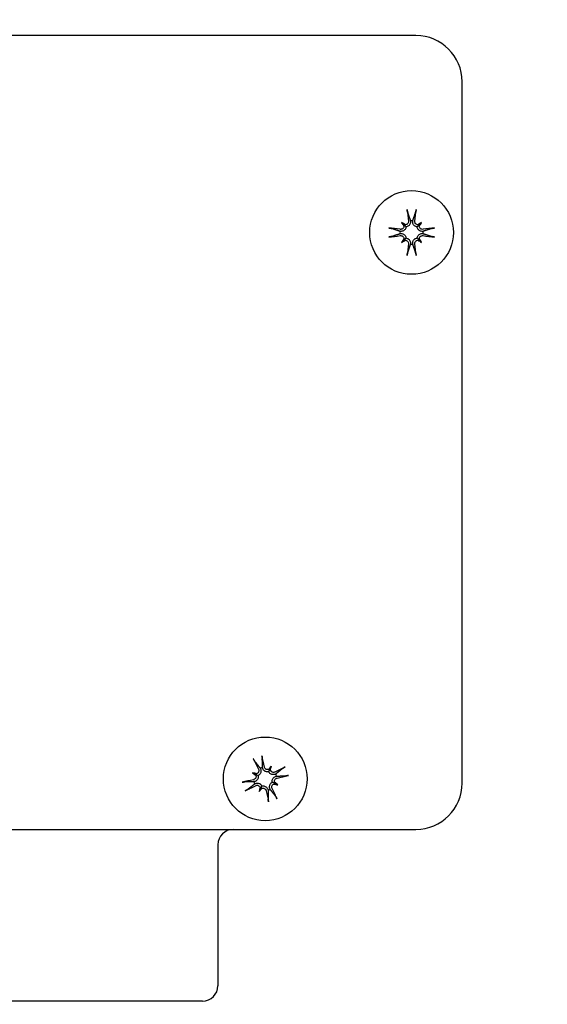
# Model space of a CAD drawing. Header units: inches. Extents: x 18 to 846, y -44 to 561.
# Tile 330 of 642: x 331.3 to 333.45, y 518.41 to 522.41. Entities that reach past the tile are written whole.
import ezdxf

# ---------------------------------------------------------------- set-up
doc = ezdxf.new("R2010")
doc.units = ezdxf.units.IN
doc.header["$LTSCALE"] = 24
doc.header["$MEASUREMENT"] = 0
doc.layers.add('Dimension (ANSI)', color=7, linetype='Continuous', lineweight=25)
doc.layers.add('Visible (ANSI)', color=7, linetype='Continuous', lineweight=30)
doc.styles.add('Note Text (ANSI)', font='tahoma.ttf')
doc.dimstyles.new('SB Fraction-16 (ANSI)', dxfattribs={"dimscale": 24, "dimtxt": 0.125, "dimasz": 0.098425, "dimexe": 0.125, "dimexo": 0.0625, "dimgap": 0.031496, "dimtad": 0, "dimtih": 1, "dimtoh": 1, "dimdec": 4, "dimrnd": 1e-08, "dimzin": 0, "dimdsep": 46, "dimlunit": 5, "dimtxsty": 'Note Text (ANSI)', "dimcen": 0.09, "dimdle": 0.393701, "dimclrd": 256, "dimclre": 256, "dimclrt": 256, "dimadec": 0, "dimazin": 3, "dimtfac": 0.96, "dimtofl": 0, "dimtmove": 0, "dimatfit": 3, "dimfxl": 1, "dimfrac": 2, "dimtolj": 1, "dimtzin": 12, "dimlwd": -1, "dimlwe": -1, "dimarcsym": 0})

# ---------------------------------------------------------------- blocks, each defined once
blk = doc.blocks.new('*D18')
at = {"layer": 'Defpoints', "color": 0, "transparency": 16777216}
for p in [(336.1784, 524.0563), (247.3595, 404.0563), (336.1784, 404.0563)]:
    blk.add_point(p, dxfattribs=at)
at = {"layer": 'Dimension (ANSI)', "transparency": 16777216}
for p, q in [((334.6784, 524.0563), (244.3595, 524.0563)), ((247.3595, 521.6941), (247.3595, 466.3747)), ((247.3595, 406.4185), (247.3595, 461.7379)), ((334.6784, 404.0563), (244.3595, 404.0563))]:
    blk.add_line(p, q, dxfattribs=at)
for points in [[(246.9658, 521.6941), (247.7532, 521.6941), (247.3595, 524.0563)], [(246.9658, 406.4185), (247.7532, 406.4185), (247.3595, 404.0563)]]:
    blk.add_solid(points, dxfattribs=at)
at = {"layer": 'Dimension (ANSI)', "transparency": 16777216, "insert": (244.292, 465.6188), "char_height": 3, "attachment_point": 1, "style": 'Note Text (ANSI)'}
blk.add_mtext('\\A1;120', dxfattribs=at)

msp = doc.modelspace()

# ---------------------------------------------------------------- linework, layer by layer
at = {"layer": 'Visible (ANSI)'}
for p, q in [((332.91189, 522.34806), (330.06189, 522.34806)), ((333.09939, 519.31056), (333.09939, 522.16056)), ((332.85374, 521.58851), (332.86229, 521.57996)), ((332.93462, 521.58851), (332.92607, 521.57996)), ((332.86229, 521.57996), (332.87175, 521.57049)), ((332.92607, 521.57996), (332.91661, 521.57049)), ((332.85374, 521.50762), (332.86229, 521.51617)), ((332.86229, 521.51617), (332.87175, 521.52564)), ((332.92607, 521.51617), (332.91661, 521.52564)), ((332.93462, 521.50762), (332.92607, 521.51617)), ((332.24774, 519.35285), (332.25866, 519.34765)), ((332.25866, 519.34765), (332.27075, 519.3419)), ((332.31877, 519.369), (332.31301, 519.35691)), ((332.32396, 519.37992), (332.31877, 519.369)), ((332.34012, 519.30889), (332.32803, 519.31464)), ((332.35104, 519.3037), (332.34012, 519.30889)), ((332.27481, 519.27662), (332.28001, 519.28754)), ((332.28001, 519.28754), (332.28576, 519.29963)), ((330.06189, 519.12306), (332.91189, 519.12306)), ((332.10689, 519.06056), (332.10689, 518.48806)), ((332.04439, 518.42556), (330.92939, 518.42556))]:
    msp.add_line(p, q, dxfattribs=at)
for centre, radius in [((331.48689, 520.73556), 4.125), ((331.48689, 520.73556), 4.09375), ((332.89418, 521.54806), 0.17), ((332.29939, 519.32827), 0.17)]:
    msp.add_circle(centre, radius, dxfattribs=at)
for centre, radius, start, end in [((332.91189, 522.16056), 0.1875, 0, 90), ((332.89418, 521.54806), 0.04718, 84.34093, 95.65907), ((332.89418, 521.54806), 0.04718, 174.34093, 185.65907), ((332.89418, 521.54806), 0.04718, 354.34093, 5.65907), ((332.89418, 521.54806), 0.04718, 264.34093, 275.65907), ((332.29939, 519.32827), 0.04718, 103.89552, 115.21367), ((332.29939, 519.32827), 0.04718, 13.89552, 25.21367), ((332.29939, 519.32827), 0.04718, 193.89552, 205.21367), ((332.91189, 519.31056), 0.1875, 270, 0), ((332.29939, 519.32827), 0.04718, 283.89552, 295.21367), ((332.16939, 519.06056), 0.0625, 90, 180), ((332.04439, 518.48806), 0.0625, 270, 0)]:
    msp.add_arc(centre, radius, start, end, dxfattribs=at)
for centre, major_axis, ratio, start_param, end_param in [((332.907, 521.54999), (0.03276, -0.21817), 0.0871557, 4.2685898, 4.4938021), ((332.88136, 521.54999), (0.03276, 0.21817), 0.0871557, 4.9309758, 5.1561882), ((332.83941, 521.47958), (0.15341, -0.12269), 0.5, 1.7720045, 1.8643738), ((332.96266, 521.60283), (-0.12269, 0.15341), 0.5, 1.2772189, 1.3695882), ((332.94895, 521.47958), (0.15341, 0.12269), 0.5, 1.2772189, 1.3695882), ((332.82569, 521.60283), (-0.12269, -0.15341), 0.5, 1.7720045, 1.8643738), ((332.89225, 521.53524), (-0.21817, 0.03276), 0.0871557, 4.9309758, 5.1561882), ((332.86691, 521.59109), (-0.00754, -0.00942), 0.9884519, 0.283831, 0.8431362), ((332.85115, 521.57533), (-0.00942, -0.00754), 0.9884519, 2.2984564, 2.8577617), ((332.92144, 521.59109), (-0.00754, 0.00942), 0.9884519, 2.2984564, 2.8577617), ((332.93721, 521.57533), (-0.00942, 0.00754), 0.9884519, 0.283831, 0.8431362), ((332.8961, 521.53524), (-0.21817, -0.03276), 0.0871557, 4.2685898, 4.4938021), ((332.89225, 521.56088), (0.21817, 0.03276), 0.0871557, 4.2685898, 4.4938021), ((332.96266, 521.49329), (0.12269, 0.15341), 0.5, 1.7720045, 1.8643738), ((332.83941, 521.61655), (-0.15341, -0.12269), 0.5, 1.2772189, 1.3695882), ((332.85115, 521.5208), (0.00942, -0.00754), 0.9884519, 0.283831, 0.8431362), ((332.86691, 521.50504), (0.00754, -0.00942), 0.9884519, 2.2984564, 2.8577617), ((332.907, 521.54614), (-0.03276, -0.21817), 0.0871557, 4.9309758, 5.1561882), ((332.88136, 521.54614), (-0.03276, 0.21817), 0.0871557, 4.2685898, 4.4938021), ((332.92144, 521.50504), (0.00754, 0.00942), 0.9884519, 0.283831, 0.8431362), ((332.94895, 521.61655), (-0.15341, 0.12269), 0.5, 1.7720045, 1.8643738), ((332.93721, 521.5208), (0.00942, 0.00754), 0.9884519, 2.2984564, 2.8577617), ((332.82569, 521.49329), (0.12269, -0.15341), 0.5, 1.2772189, 1.3695882), ((332.8961, 521.56088), (0.21817, -0.03276), 0.0871557, 4.9309758, 5.1561882), ((332.28666, 519.32579), (-0.04215, 0.21655), 0.0871557, 4.9309758, 5.1561882), ((332.31082, 519.33438), (0.10389, -0.19462), 0.0871557, 4.2685898, 4.4938021), ((332.2707, 519.24541), (0.18563, -0.06426), 0.5, 1.7720045, 1.8643738), ((332.34559, 519.4028), (-0.16696, 0.1035), 0.5, 1.2772189, 1.3695882), ((332.25929, 519.35969), (-0.00395, -0.0114), 0.9884519, 0.283831, 0.8431362), ((332.24972, 519.33956), (-0.00636, -0.01026), 0.9884519, 2.2984564, 2.8577617), ((332.37392, 519.28207), (0.1035, 0.16696), 0.5, 1.2772189, 1.3695882), ((332.31068, 519.37794), (-0.01026, 0.00636), 0.9884519, 2.2984564, 2.8577617), ((332.33081, 519.36837), (-0.0114, 0.00395), 0.9884519, 0.283831, 0.8431362), ((332.21652, 519.35696), (-0.06426, -0.18563), 0.5, 1.7720045, 1.8643738), ((332.30549, 519.31683), (-0.19462, -0.10389), 0.0871557, 4.2685898, 4.4938021), ((332.29691, 519.341), (0.21655, 0.04215), 0.0871557, 4.9309758, 5.1561882), ((332.30186, 519.31555), (-0.21655, -0.04215), 0.0871557, 4.9309758, 5.1561882), ((332.33948, 519.29685), (0.00395, 0.0114), 0.9884519, 0.283831, 0.8431362), ((332.32807, 519.41114), (-0.18563, 0.06426), 0.5, 1.7720045, 1.8643738), ((332.34906, 519.31698), (0.00636, 0.01026), 0.9884519, 2.2984564, 2.8577617), ((332.25318, 519.25374), (0.16696, -0.1035), 0.5, 1.2772189, 1.3695882), ((332.29328, 519.33971), (0.19462, 0.10389), 0.0871557, 4.2685898, 4.4938021), ((332.38225, 519.29958), (0.06426, 0.18563), 0.5, 1.7720045, 1.8643738), ((332.22486, 519.37448), (-0.1035, -0.16696), 0.5, 1.2772189, 1.3695882), ((332.26797, 519.28818), (0.0114, -0.00395), 0.9884519, 0.283831, 0.8431362), ((332.2881, 519.2786), (0.01026, -0.00636), 0.9884519, 2.2984564, 2.8577617), ((332.31211, 519.33075), (0.04215, -0.21655), 0.0871557, 4.9309758, 5.1561882), ((332.28795, 519.32217), (-0.10389, 0.19462), 0.0871557, 4.2685898, 4.4938021)]:
    msp.add_ellipse(centre, major_axis=major_axis, ratio=ratio, start_param=start_param, end_param=end_param, dxfattribs=at)
for points, knots in [([(332.8777, 521.6304), (332.87757, 521.63078), (332.87742, 521.63132), (332.87712, 521.63259), (332.87691, 521.63358), (332.87656, 521.63541), (332.87637, 521.63659), (332.87607, 521.63859), (332.87591, 521.63977), (332.87579, 521.64083), (332.87578, 521.64096), (332.87576, 521.64109)], [0.070980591, 0.070980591, 0.070980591, 0.070980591, 0.077295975, 0.077295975, 0.085001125, 0.085001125, 0.092713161, 0.092713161, 0.100429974, 0.100429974, 0.101478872, 0.101478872, 0.101478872, 0.101478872]), ([(332.9126, 521.64109), (332.91258, 521.64096), (332.91257, 521.64083), (332.91245, 521.63977), (332.91229, 521.63859), (332.91199, 521.63659), (332.91179, 521.63541), (332.91145, 521.63358), (332.91124, 521.63259), (332.91094, 521.63132), (332.91079, 521.63078), (332.91066, 521.6304)], [0.022192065, 0.022192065, 0.022192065, 0.022192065, 0.023240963, 0.023240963, 0.030957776, 0.030957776, 0.038669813, 0.038669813, 0.046374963, 0.046374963, 0.052690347, 0.052690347, 0.052690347, 0.052690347]), ([(332.88133, 521.59451), (332.88155, 521.59286), (332.88146, 521.59104), (332.88055, 521.58758), (332.87973, 521.58594), (332.8777, 521.58327), (332.87638, 521.58205), (332.87336, 521.58024), (332.87166, 521.57965), (332.86964, 521.57933), (332.86925, 521.57929), (332.86886, 521.57926)], [0, 0, 0, 0, 0.013005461, 0.013005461, 0.026010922, 0.026010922, 0.038651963, 0.038651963, 0.051293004, 0.051293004, 0.054256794, 0.054256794, 0.054256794, 0.054256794]), ([(332.88953, 521.59502), (332.8896, 521.59455), (332.88966, 521.59409), (332.8899, 521.59167), (332.88983, 521.58951), (332.88901, 521.58529), (332.88827, 521.58322), (332.88648, 521.57985), (332.88537, 521.57824), (332.88266, 521.57538), (332.88106, 521.57412), (332.8778, 521.5722), (332.87592, 521.57142), (332.87326, 521.57074), (332.8725, 521.57059), (332.87175, 521.57049)], [0.221046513, 0.221046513, 0.221046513, 0.221046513, 0.225045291, 0.225045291, 0.24203012, 0.24203012, 0.259014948, 0.259014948, 0.273434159, 0.273434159, 0.28785337, 0.28785337, 0.302272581, 0.302272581, 0.307951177, 0.307951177, 0.307951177, 0.307951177]), ([(332.91661, 521.57049), (332.91586, 521.57059), (332.9151, 521.57074), (332.91244, 521.57142), (332.91056, 521.5722), (332.90729, 521.57412), (332.9057, 521.57538), (332.90299, 521.57824), (332.90188, 521.57985), (332.90009, 521.58322), (332.89935, 521.58529), (332.89853, 521.58951), (332.89846, 521.59167), (332.89865, 521.59363), (332.8987, 521.59409), (332.89876, 521.59455), (332.89883, 521.59502)], [-0.082905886, -0.082905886, -0.082905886, -0.082905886, -0.07722729, -0.07722729, -0.062808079, -0.062808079, -0.048388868, -0.048388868, -0.033969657, -0.033969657, -0.016984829, -0.016984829, 0, 0, 0, 0.003998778, 0.003998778, 0.003998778, 0.003998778]), ([(332.9195, 521.57926), (332.91807, 521.57936), (332.91659, 521.5797), (332.91359, 521.58096), (332.9121, 521.58197), (332.90973, 521.58432), (332.9087, 521.5858), (332.90731, 521.58905), (332.90695, 521.59081), (332.9069, 521.59312), (332.90693, 521.59382), (332.90702, 521.59451)], [0.028039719, 0.028039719, 0.028039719, 0.028039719, 0.038804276, 0.038804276, 0.051438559, 0.051438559, 0.064219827, 0.064219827, 0.077001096, 0.077001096, 0.082246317, 0.082246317, 0.082246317, 0.082246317]), ([(332.80116, 521.56648), (332.80128, 521.56647), (332.80141, 521.56645), (332.80247, 521.56633), (332.80365, 521.56618), (332.80565, 521.56588), (332.80683, 521.56568), (332.80867, 521.56533), (332.80965, 521.56513), (332.81092, 521.56482), (332.81146, 521.56467), (332.81184, 521.56454)], [0.022192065, 0.022192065, 0.022192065, 0.022192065, 0.023240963, 0.023240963, 0.030957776, 0.030957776, 0.038669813, 0.038669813, 0.046374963, 0.046374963, 0.052690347, 0.052690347, 0.052690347, 0.052690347]), ([(332.87175, 521.57049), (332.87165, 521.56974), (332.8715, 521.56898), (332.87083, 521.56632), (332.87004, 521.56444), (332.86813, 521.56118), (332.86687, 521.55958), (332.864, 521.55687), (332.86239, 521.55576), (332.85902, 521.55397), (332.85695, 521.55323), (332.85273, 521.55242), (332.85057, 521.55234), (332.84861, 521.55253), (332.84815, 521.55258), (332.84769, 521.55264), (332.84722, 521.55272)], [-0.082905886, -0.082905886, -0.082905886, -0.082905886, -0.07722729, -0.07722729, -0.062808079, -0.062808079, -0.048388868, -0.048388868, -0.033969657, -0.033969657, -0.016984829, -0.016984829, 0, 0, 0, 0.003998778, 0.003998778, 0.003998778, 0.003998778]), ([(332.84722, 521.54341), (332.84769, 521.54349), (332.84815, 521.54355), (332.85057, 521.54378), (332.85273, 521.54371), (332.85695, 521.5429), (332.85902, 521.54215), (332.86239, 521.54036), (332.864, 521.53925), (332.86687, 521.53655), (332.86813, 521.53495), (332.87004, 521.53169), (332.87083, 521.52981), (332.8715, 521.52714), (332.87165, 521.52638), (332.87175, 521.52564)], [0.221046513, 0.221046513, 0.221046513, 0.221046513, 0.225045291, 0.225045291, 0.24203012, 0.24203012, 0.259014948, 0.259014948, 0.273434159, 0.273434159, 0.28785337, 0.28785337, 0.302272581, 0.302272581, 0.307951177, 0.307951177, 0.307951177, 0.307951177]), ([(332.86298, 521.57339), (332.86288, 521.57196), (332.86254, 521.57048), (332.86128, 521.56747), (332.86027, 521.56598), (332.85792, 521.56362), (332.85644, 521.56258), (332.85319, 521.56119), (332.85143, 521.56084), (332.84912, 521.56078), (332.84842, 521.56082), (332.84773, 521.56091)], [0.028039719, 0.028039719, 0.028039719, 0.028039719, 0.038804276, 0.038804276, 0.051438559, 0.051438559, 0.064219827, 0.064219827, 0.077001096, 0.077001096, 0.082246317, 0.082246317, 0.082246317, 0.082246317]), ([(332.94113, 521.55272), (332.94067, 521.55264), (332.94021, 521.55258), (332.93779, 521.55234), (332.93563, 521.55242), (332.93141, 521.55323), (332.92934, 521.55397), (332.92597, 521.55576), (332.92436, 521.55687), (332.92149, 521.55958), (332.92023, 521.56118), (332.91831, 521.56444), (332.91753, 521.56632), (332.91686, 521.56898), (332.91671, 521.56974), (332.91661, 521.57049)], [0.221046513, 0.221046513, 0.221046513, 0.221046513, 0.225045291, 0.225045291, 0.24203012, 0.24203012, 0.259014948, 0.259014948, 0.273434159, 0.273434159, 0.28785337, 0.28785337, 0.302272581, 0.302272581, 0.307951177, 0.307951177, 0.307951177, 0.307951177]), ([(332.91661, 521.52564), (332.91671, 521.52638), (332.91686, 521.52714), (332.91753, 521.52981), (332.91831, 521.53169), (332.92023, 521.53495), (332.92149, 521.53655), (332.92436, 521.53925), (332.92597, 521.54036), (332.92934, 521.54215), (332.93141, 521.5429), (332.93563, 521.54371), (332.93779, 521.54378), (332.93974, 521.54359), (332.94021, 521.54355), (332.94067, 521.54349), (332.94113, 521.54341)], [-0.082905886, -0.082905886, -0.082905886, -0.082905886, -0.07722729, -0.07722729, -0.062808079, -0.062808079, -0.048388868, -0.048388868, -0.033969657, -0.033969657, -0.016984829, -0.016984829, 0, 0, 0, 0.003998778, 0.003998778, 0.003998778, 0.003998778]), ([(332.94063, 521.56091), (332.93897, 521.56069), (332.93716, 521.56079), (332.9337, 521.5617), (332.93206, 521.56251), (332.92938, 521.56454), (332.92817, 521.56586), (332.92636, 521.56889), (332.92576, 521.57058), (332.92545, 521.5726), (332.9254, 521.57299), (332.92537, 521.57339)], [0, 0, 0, 0, 0.013005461, 0.013005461, 0.026010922, 0.026010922, 0.038651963, 0.038651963, 0.051293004, 0.051293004, 0.054256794, 0.054256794, 0.054256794, 0.054256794]), ([(332.97652, 521.56454), (332.9769, 521.56467), (332.97744, 521.56482), (332.9787, 521.56513), (332.97969, 521.56533), (332.98153, 521.56568), (332.9827, 521.56588), (332.98471, 521.56618), (332.98589, 521.56633), (332.98695, 521.56645), (332.98707, 521.56647), (332.9872, 521.56648)], [0.070980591, 0.070980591, 0.070980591, 0.070980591, 0.077295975, 0.077295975, 0.085001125, 0.085001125, 0.092713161, 0.092713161, 0.100429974, 0.100429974, 0.101478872, 0.101478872, 0.101478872, 0.101478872]), ([(332.81184, 521.53158), (332.81146, 521.53146), (332.81092, 521.53131), (332.80965, 521.531), (332.80867, 521.53079), (332.80683, 521.53045), (332.80565, 521.53025), (332.80365, 521.52995), (332.80247, 521.52979), (332.80141, 521.52967), (332.80128, 521.52966), (332.80116, 521.52965)], [0.070980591, 0.070980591, 0.070980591, 0.070980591, 0.077295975, 0.077295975, 0.085001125, 0.085001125, 0.092713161, 0.092713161, 0.100429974, 0.100429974, 0.101478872, 0.101478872, 0.101478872, 0.101478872]), ([(332.84773, 521.53522), (332.84938, 521.53543), (332.8512, 521.53534), (332.85466, 521.53443), (332.8563, 521.53361), (332.85897, 521.53159), (332.86019, 521.53026), (332.862, 521.52724), (332.86259, 521.52554), (332.86291, 521.52353), (332.86296, 521.52314), (332.86298, 521.52274)], [0, 0, 0, 0, 0.013005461, 0.013005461, 0.026010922, 0.026010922, 0.038651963, 0.038651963, 0.051293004, 0.051293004, 0.054256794, 0.054256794, 0.054256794, 0.054256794]), ([(332.86886, 521.51687), (332.87028, 521.51677), (332.87177, 521.51643), (332.87477, 521.51517), (332.87626, 521.51415), (332.87862, 521.51181), (332.87966, 521.51032), (332.88105, 521.50708), (332.88141, 521.50532), (332.88146, 521.503), (332.88142, 521.50231), (332.88133, 521.50161)], [0.028039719, 0.028039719, 0.028039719, 0.028039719, 0.038804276, 0.038804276, 0.051438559, 0.051438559, 0.064219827, 0.064219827, 0.077001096, 0.077001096, 0.082246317, 0.082246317, 0.082246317, 0.082246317]), ([(332.87175, 521.52564), (332.8725, 521.52553), (332.87326, 521.52538), (332.87592, 521.52471), (332.8778, 521.52393), (332.88106, 521.52201), (332.88266, 521.52075), (332.88537, 521.51788), (332.88648, 521.51628), (332.88827, 521.51291), (332.88901, 521.51084), (332.88983, 521.50661), (332.8899, 521.50446), (332.88971, 521.5025), (332.88966, 521.50204), (332.8896, 521.50157), (332.88953, 521.50111)], [-0.082905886, -0.082905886, -0.082905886, -0.082905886, -0.07722729, -0.07722729, -0.062808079, -0.062808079, -0.048388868, -0.048388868, -0.033969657, -0.033969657, -0.016984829, -0.016984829, 0, 0, 0, 0.003998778, 0.003998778, 0.003998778, 0.003998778]), ([(332.89883, 521.50111), (332.89876, 521.50157), (332.8987, 521.50204), (332.89846, 521.50446), (332.89853, 521.50661), (332.89935, 521.51084), (332.90009, 521.51291), (332.90188, 521.51628), (332.90299, 521.51788), (332.9057, 521.52075), (332.90729, 521.52201), (332.91056, 521.52393), (332.91244, 521.52471), (332.9151, 521.52538), (332.91586, 521.52553), (332.91661, 521.52564)], [0.221046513, 0.221046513, 0.221046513, 0.221046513, 0.225045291, 0.225045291, 0.24203012, 0.24203012, 0.259014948, 0.259014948, 0.273434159, 0.273434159, 0.28785337, 0.28785337, 0.302272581, 0.302272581, 0.307951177, 0.307951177, 0.307951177, 0.307951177]), ([(332.90702, 521.50161), (332.90681, 521.50327), (332.9069, 521.50508), (332.90781, 521.50854), (332.90863, 521.51018), (332.91065, 521.51286), (332.91198, 521.51407), (332.915, 521.51588), (332.9167, 521.51648), (332.91871, 521.5168), (332.9191, 521.51684), (332.9195, 521.51687)], [0, 0, 0, 0, 0.013005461, 0.013005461, 0.026010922, 0.026010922, 0.038651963, 0.038651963, 0.051293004, 0.051293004, 0.054256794, 0.054256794, 0.054256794, 0.054256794]), ([(332.92537, 521.52274), (332.92547, 521.52417), (332.92581, 521.52565), (332.92707, 521.52866), (332.92809, 521.53014), (332.93043, 521.53251), (332.93192, 521.53354), (332.93516, 521.53493), (332.93692, 521.53529), (332.93924, 521.53534), (332.93993, 521.53531), (332.94063, 521.53522)], [0.028039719, 0.028039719, 0.028039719, 0.028039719, 0.038804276, 0.038804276, 0.051438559, 0.051438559, 0.064219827, 0.064219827, 0.077001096, 0.077001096, 0.082246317, 0.082246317, 0.082246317, 0.082246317]), ([(332.9872, 521.52965), (332.98707, 521.52966), (332.98695, 521.52967), (332.98589, 521.52979), (332.98471, 521.52995), (332.9827, 521.53025), (332.98153, 521.53045), (332.97969, 521.53079), (332.9787, 521.531), (332.97744, 521.53131), (332.9769, 521.53146), (332.97652, 521.53158)], [0.022192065, 0.022192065, 0.022192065, 0.022192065, 0.023240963, 0.023240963, 0.030957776, 0.030957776, 0.038669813, 0.038669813, 0.046374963, 0.046374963, 0.052690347, 0.052690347, 0.052690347, 0.052690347]), ([(332.87576, 521.45504), (332.87578, 521.45517), (332.87579, 521.4553), (332.87591, 521.45635), (332.87607, 521.45754), (332.87637, 521.45954), (332.87656, 521.46071), (332.87691, 521.46255), (332.87712, 521.46354), (332.87742, 521.4648), (332.87757, 521.46534), (332.8777, 521.46572)], [0.022192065, 0.022192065, 0.022192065, 0.022192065, 0.023240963, 0.023240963, 0.030957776, 0.030957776, 0.038669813, 0.038669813, 0.046374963, 0.046374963, 0.052690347, 0.052690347, 0.052690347, 0.052690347]), ([(332.91066, 521.46572), (332.91079, 521.46534), (332.91094, 521.4648), (332.91124, 521.46354), (332.91145, 521.46255), (332.91179, 521.46071), (332.91199, 521.45954), (332.91229, 521.45754), (332.91245, 521.45635), (332.91257, 521.4553), (332.91258, 521.45517), (332.9126, 521.45504)], [0.070980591, 0.070980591, 0.070980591, 0.070980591, 0.077295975, 0.077295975, 0.085001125, 0.085001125, 0.092713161, 0.092713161, 0.100429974, 0.100429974, 0.101478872, 0.101478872, 0.101478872, 0.101478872]), ([(332.28561, 519.42209), (332.28564, 519.42197), (332.28567, 519.42184), (332.28591, 519.42081), (332.28616, 519.41964), (332.28654, 519.41765), (332.28675, 519.41648), (332.28704, 519.41463), (332.28717, 519.41363), (332.28731, 519.41234), (332.28735, 519.41178), (332.28736, 519.41138)], [0.022192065, 0.022192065, 0.022192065, 0.022192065, 0.023240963, 0.023240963, 0.030957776, 0.030957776, 0.038669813, 0.038669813, 0.046374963, 0.046374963, 0.052690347, 0.052690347, 0.052690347, 0.052690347]), ([(332.2563, 519.40035), (332.25605, 519.40066), (332.25573, 519.40112), (332.25502, 519.40221), (332.25449, 519.40307), (332.25355, 519.40469), (332.25297, 519.40573), (332.25202, 519.40752), (332.25148, 519.40858), (332.25101, 519.40953), (332.25095, 519.40965), (332.2509, 519.40977)], [0.070980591, 0.070980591, 0.070980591, 0.070980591, 0.077295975, 0.077295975, 0.085001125, 0.085001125, 0.092713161, 0.092713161, 0.100429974, 0.100429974, 0.101478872, 0.101478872, 0.101478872, 0.101478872]), ([(332.26152, 519.34169), (332.2619, 519.34031), (332.26208, 519.3388), (332.26189, 519.33555), (332.26143, 519.33381), (332.26002, 519.33079), (332.25896, 519.32932), (332.25637, 519.32693), (332.25483, 519.326), (332.25267, 519.32518), (332.252, 519.32498), (332.25132, 519.32483)], [0.028039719, 0.028039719, 0.028039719, 0.028039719, 0.038804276, 0.038804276, 0.051438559, 0.051438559, 0.064219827, 0.064219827, 0.077001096, 0.077001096, 0.082246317, 0.082246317, 0.082246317, 0.082246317]), ([(332.27075, 519.3419), (332.2709, 519.34116), (332.27102, 519.34039), (332.27127, 519.33766), (332.27116, 519.33563), (332.27045, 519.33191), (332.26979, 519.32998), (332.268, 519.32647), (332.26686, 519.32489), (332.26428, 519.32207), (332.26258, 519.32068), (332.25887, 519.3185), (332.25686, 519.31771), (332.25495, 519.31723), (332.2545, 519.31712), (332.25405, 519.31702), (332.25358, 519.31694)], [-0.082905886, -0.082905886, -0.082905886, -0.082905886, -0.07722729, -0.07722729, -0.062808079, -0.062808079, -0.048388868, -0.048388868, -0.033969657, -0.033969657, -0.016984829, -0.016984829, 0, 0, 0, 0.003998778, 0.003998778, 0.003998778, 0.003998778]), ([(332.27174, 519.36774), (332.27249, 519.36626), (332.27301, 519.36451), (332.27331, 519.36095), (332.27309, 519.35913), (332.27208, 519.35593), (332.27124, 519.35434), (332.269, 519.35163), (332.26759, 519.3505), (332.2658, 519.34952), (332.26545, 519.34935), (332.26508, 519.34919)], [0, 0, 0, 0, 0.013005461, 0.013005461, 0.026010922, 0.026010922, 0.038651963, 0.038651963, 0.051293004, 0.051293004, 0.054256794, 0.054256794, 0.054256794, 0.054256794]), ([(332.27929, 519.37096), (332.27951, 519.37055), (332.27973, 519.37013), (332.28076, 519.36793), (332.28141, 519.36588), (332.28206, 519.36162), (332.28205, 519.35942), (332.28149, 519.35565), (332.28098, 519.35376), (332.27939, 519.35015), (332.27831, 519.34843), (332.27588, 519.34553), (332.27437, 519.34417), (332.27208, 519.34264), (332.27142, 519.34225), (332.27075, 519.3419)], [0.221046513, 0.221046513, 0.221046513, 0.221046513, 0.225045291, 0.225045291, 0.24203012, 0.24203012, 0.259014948, 0.259014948, 0.273434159, 0.273434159, 0.28785337, 0.28785337, 0.302272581, 0.302272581, 0.307951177, 0.307951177, 0.307951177, 0.307951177]), ([(332.31301, 519.35691), (332.31227, 519.35676), (332.31151, 519.35664), (332.30877, 519.35639), (332.30674, 519.3565), (332.30303, 519.35721), (332.3011, 519.35786), (332.29759, 519.35966), (332.296, 519.3608), (332.29319, 519.36338), (332.2918, 519.36508), (332.28961, 519.36879), (332.28882, 519.3708), (332.28835, 519.37271), (332.28824, 519.37316), (332.28814, 519.37361), (332.28806, 519.37408)], [-0.082905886, -0.082905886, -0.082905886, -0.082905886, -0.07722729, -0.07722729, -0.062808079, -0.062808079, -0.048388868, -0.048388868, -0.033969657, -0.033969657, -0.016984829, -0.016984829, 0, 0, 0, 0.003998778, 0.003998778, 0.003998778, 0.003998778]), ([(332.31281, 519.36614), (332.31143, 519.36576), (332.30992, 519.36558), (332.30666, 519.36577), (332.30492, 519.36623), (332.30191, 519.36764), (332.30044, 519.3687), (332.29804, 519.37129), (332.29712, 519.37283), (332.29629, 519.37499), (332.29609, 519.37566), (332.29595, 519.37634)], [0.028039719, 0.028039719, 0.028039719, 0.028039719, 0.038804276, 0.038804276, 0.051438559, 0.051438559, 0.064219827, 0.064219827, 0.077001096, 0.077001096, 0.082246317, 0.082246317, 0.082246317, 0.082246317]), ([(332.34208, 519.34837), (332.34166, 519.34815), (332.34125, 519.34793), (332.33905, 519.3469), (332.33699, 519.34625), (332.33274, 519.3456), (332.33054, 519.34561), (332.32677, 519.34617), (332.32488, 519.34668), (332.32127, 519.34827), (332.31955, 519.34935), (332.31665, 519.35178), (332.31528, 519.35329), (332.31376, 519.35558), (332.31336, 519.35624), (332.31301, 519.35691)], [0.221046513, 0.221046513, 0.221046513, 0.221046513, 0.225045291, 0.225045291, 0.24203012, 0.24203012, 0.259014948, 0.259014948, 0.273434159, 0.273434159, 0.28785337, 0.28785337, 0.302272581, 0.302272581, 0.307951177, 0.307951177, 0.307951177, 0.307951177]), ([(332.33886, 519.35592), (332.33737, 519.35517), (332.33563, 519.35465), (332.33207, 519.35435), (332.33024, 519.35457), (332.32705, 519.35558), (332.32546, 519.35642), (332.32274, 519.35866), (332.32161, 519.36006), (332.32064, 519.36186), (332.32047, 519.36221), (332.32031, 519.36257)], [0, 0, 0, 0, 0.013005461, 0.013005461, 0.026010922, 0.026010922, 0.038651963, 0.038651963, 0.051293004, 0.051293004, 0.054256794, 0.054256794, 0.054256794, 0.054256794]), ([(332.37146, 519.37136), (332.37178, 519.37161), (332.37224, 519.37193), (332.37333, 519.37264), (332.37419, 519.37317), (332.3758, 519.37411), (332.37685, 519.37469), (332.37863, 519.37564), (332.37969, 519.37618), (332.38065, 519.37665), (332.38076, 519.37671), (332.38088, 519.37676)], [0.070980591, 0.070980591, 0.070980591, 0.070980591, 0.077295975, 0.077295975, 0.085001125, 0.085001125, 0.092713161, 0.092713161, 0.100429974, 0.100429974, 0.101478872, 0.101478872, 0.101478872, 0.101478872]), ([(332.39321, 519.34205), (332.39308, 519.34202), (332.39296, 519.34199), (332.39192, 519.34175), (332.39076, 519.3415), (332.38877, 519.34112), (332.3876, 519.34091), (332.38575, 519.34062), (332.38475, 519.34048), (332.38345, 519.34035), (332.3829, 519.34031), (332.38249, 519.3403)], [0.022192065, 0.022192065, 0.022192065, 0.022192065, 0.023240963, 0.023240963, 0.030957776, 0.030957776, 0.038669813, 0.038669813, 0.046374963, 0.046374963, 0.052690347, 0.052690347, 0.052690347, 0.052690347]), ([(332.20557, 519.31449), (332.20569, 519.31452), (332.20582, 519.31455), (332.20685, 519.31479), (332.20802, 519.31504), (332.21001, 519.31543), (332.21118, 519.31563), (332.21303, 519.31592), (332.21403, 519.31606), (332.21532, 519.3162), (332.21588, 519.31623), (332.21628, 519.31624)], [0.022192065, 0.022192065, 0.022192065, 0.022192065, 0.023240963, 0.023240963, 0.030957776, 0.030957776, 0.038669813, 0.038669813, 0.046374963, 0.046374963, 0.052690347, 0.052690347, 0.052690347, 0.052690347]), ([(332.2567, 519.30817), (332.25711, 519.3084), (332.25753, 519.30861), (332.25973, 519.30964), (332.26178, 519.3103), (332.26604, 519.31094), (332.26824, 519.31094), (332.27201, 519.31038), (332.2739, 519.30987), (332.2775, 519.30828), (332.27923, 519.30719), (332.28213, 519.30476), (332.28349, 519.30325), (332.28502, 519.30097), (332.28541, 519.3003), (332.28576, 519.29963)], [0.221046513, 0.221046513, 0.221046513, 0.221046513, 0.225045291, 0.225045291, 0.24203012, 0.24203012, 0.259014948, 0.259014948, 0.273434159, 0.273434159, 0.28785337, 0.28785337, 0.302272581, 0.302272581, 0.307951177, 0.307951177, 0.307951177, 0.307951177]), ([(332.25992, 519.30062), (332.2614, 519.30138), (332.26314, 519.3019), (332.26671, 519.3022), (332.26853, 519.30198), (332.27173, 519.30096), (332.27332, 519.30012), (332.27603, 519.29788), (332.27716, 519.29648), (332.27814, 519.29469), (332.27831, 519.29433), (332.27847, 519.29397)], [0, 0, 0, 0, 0.013005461, 0.013005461, 0.026010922, 0.026010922, 0.038651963, 0.038651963, 0.051293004, 0.051293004, 0.054256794, 0.054256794, 0.054256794, 0.054256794]), ([(332.31949, 519.28558), (332.31926, 519.28599), (332.31905, 519.28641), (332.31802, 519.28861), (332.31736, 519.29067), (332.31672, 519.29492), (332.31672, 519.29712), (332.31728, 519.30089), (332.31779, 519.30278), (332.31938, 519.30639), (332.32047, 519.30811), (332.3229, 519.31101), (332.32441, 519.31238), (332.32669, 519.3139), (332.32736, 519.3143), (332.32803, 519.31464)], [0.221046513, 0.221046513, 0.221046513, 0.221046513, 0.225045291, 0.225045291, 0.24203012, 0.24203012, 0.259014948, 0.259014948, 0.273434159, 0.273434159, 0.28785337, 0.28785337, 0.302272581, 0.302272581, 0.307951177, 0.307951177, 0.307951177, 0.307951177]), ([(332.32704, 519.2888), (332.32628, 519.29029), (332.32576, 519.29203), (332.32546, 519.29559), (332.32568, 519.29742), (332.3267, 519.30061), (332.32754, 519.3022), (332.32978, 519.30492), (332.33118, 519.30605), (332.33297, 519.30702), (332.33333, 519.30719), (332.33369, 519.30735)], [0, 0, 0, 0, 0.013005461, 0.013005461, 0.026010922, 0.026010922, 0.038651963, 0.038651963, 0.051293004, 0.051293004, 0.054256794, 0.054256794, 0.054256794, 0.054256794]), ([(332.32803, 519.31464), (332.32788, 519.31539), (332.32776, 519.31615), (332.3275, 519.31888), (332.32761, 519.32092), (332.32833, 519.32463), (332.32898, 519.32656), (332.33078, 519.33007), (332.33192, 519.33166), (332.33449, 519.33447), (332.3362, 519.33586), (332.3399, 519.33804), (332.34191, 519.33884), (332.34382, 519.33931), (332.34427, 519.33942), (332.34473, 519.33952), (332.34519, 519.3396)], [-0.082905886, -0.082905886, -0.082905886, -0.082905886, -0.07722729, -0.07722729, -0.062808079, -0.062808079, -0.048388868, -0.048388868, -0.033969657, -0.033969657, -0.016984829, -0.016984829, 0, 0, 0, 0.003998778, 0.003998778, 0.003998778, 0.003998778]), ([(332.33726, 519.31485), (332.33687, 519.31623), (332.3367, 519.31774), (332.33688, 519.321), (332.33734, 519.32273), (332.33876, 519.32575), (332.33981, 519.32722), (332.3424, 519.32962), (332.34394, 519.33054), (332.34611, 519.33137), (332.34677, 519.33157), (332.34746, 519.33171)], [0.028039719, 0.028039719, 0.028039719, 0.028039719, 0.038804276, 0.038804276, 0.051438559, 0.051438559, 0.064219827, 0.064219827, 0.077001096, 0.077001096, 0.082246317, 0.082246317, 0.082246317, 0.082246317]), ([(332.22731, 519.28518), (332.227, 519.28494), (332.22654, 519.28461), (332.22545, 519.2839), (332.22459, 519.28338), (332.22297, 519.28244), (332.22193, 519.28186), (332.22014, 519.2809), (332.21908, 519.28036), (332.21813, 519.27989), (332.21801, 519.27984), (332.21789, 519.27978)], [0.070980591, 0.070980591, 0.070980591, 0.070980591, 0.077295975, 0.077295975, 0.085001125, 0.085001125, 0.092713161, 0.092713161, 0.100429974, 0.100429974, 0.101478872, 0.101478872, 0.101478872, 0.101478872]), ([(332.28576, 519.29963), (332.2865, 519.29978), (332.28726, 519.2999), (332.29, 519.30016), (332.29203, 519.30005), (332.29575, 519.29933), (332.29768, 519.29868), (332.30119, 519.29688), (332.30277, 519.29574), (332.30558, 519.29316), (332.30698, 519.29146), (332.30916, 519.28775), (332.30995, 519.28575), (332.31043, 519.28384), (332.31054, 519.28339), (332.31064, 519.28293), (332.31072, 519.28247)], [-0.082905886, -0.082905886, -0.082905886, -0.082905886, -0.07722729, -0.07722729, -0.062808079, -0.062808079, -0.048388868, -0.048388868, -0.033969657, -0.033969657, -0.016984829, -0.016984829, 0, 0, 0, 0.003998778, 0.003998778, 0.003998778, 0.003998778]), ([(332.28597, 519.2904), (332.28734, 519.29078), (332.28886, 519.29096), (332.29211, 519.29078), (332.29385, 519.29032), (332.29686, 519.2889), (332.29834, 519.28785), (332.30073, 519.28525), (332.30166, 519.28372), (332.30248, 519.28155), (332.30268, 519.28089), (332.30283, 519.2802)], [0.028039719, 0.028039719, 0.028039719, 0.028039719, 0.038804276, 0.038804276, 0.051438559, 0.051438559, 0.064219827, 0.064219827, 0.077001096, 0.077001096, 0.082246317, 0.082246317, 0.082246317, 0.082246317]), ([(332.31317, 519.23445), (332.31314, 519.23458), (332.31311, 519.2347), (332.31287, 519.23574), (332.31262, 519.2369), (332.31223, 519.23889), (332.31203, 519.24006), (332.31173, 519.24191), (332.3116, 519.24291), (332.31146, 519.24421), (332.31143, 519.24476), (332.31142, 519.24517)], [0.022192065, 0.022192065, 0.022192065, 0.022192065, 0.023240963, 0.023240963, 0.030957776, 0.030957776, 0.038669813, 0.038669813, 0.046374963, 0.046374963, 0.052690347, 0.052690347, 0.052690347, 0.052690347]), ([(332.34248, 519.2562), (332.34272, 519.25588), (332.34305, 519.25542), (332.34376, 519.25433), (332.34428, 519.25347), (332.34522, 519.25185), (332.3458, 519.25081), (332.34676, 519.24903), (332.3473, 519.24797), (332.34777, 519.24701), (332.34782, 519.2469), (332.34788, 519.24678)], [0.070980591, 0.070980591, 0.070980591, 0.070980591, 0.077295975, 0.077295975, 0.085001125, 0.085001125, 0.092713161, 0.092713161, 0.100429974, 0.100429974, 0.101478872, 0.101478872, 0.101478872, 0.101478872])]:
    msp.add_open_spline(points, degree=3, knots=knots, dxfattribs=at)
for points, weights in [([(332.8777, 521.6304), (332.88507, 521.60845), (332.88931, 521.59571)], [1.00573011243, 1.04257005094, 1.00216925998]), ([(332.89905, 521.59571), (332.90329, 521.60845), (332.91066, 521.6304)], [1.00216925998, 1.04257005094, 1.00573011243]), ([(332.84653, 521.55293), (332.83379, 521.55717), (332.81184, 521.56454)], [1.00216925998, 1.04257005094, 1.00573011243]), ([(332.81184, 521.53158), (332.83379, 521.53895), (332.84653, 521.54319)], [1.00573011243, 1.04257005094, 1.00216925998]), ([(332.97652, 521.56454), (332.95456, 521.55717), (332.94182, 521.55293)], [1.00573011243, 1.04257005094, 1.00216925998]), ([(332.94182, 521.54319), (332.95456, 521.53895), (332.97652, 521.53158)], [1.00216925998, 1.04257005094, 1.00573011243]), ([(332.88931, 521.50042), (332.88507, 521.48768), (332.8777, 521.46572)], [1.00216925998, 1.04257005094, 1.00573011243]), ([(332.91066, 521.46572), (332.90329, 521.48768), (332.89905, 521.50042)], [1.00573011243, 1.04257005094, 1.00216925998]), ([(332.2563, 519.40035), (332.27059, 519.38213), (332.27885, 519.37154)], [1.00573011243, 1.04257005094, 1.00216925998]), ([(332.28803, 519.3748), (332.28776, 519.38822), (332.28736, 519.41138)], [1.00216925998, 1.04257005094, 1.00573011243]), ([(332.37146, 519.37136), (332.35324, 519.35707), (332.34266, 519.34881)], [1.00573011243, 1.04257005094, 1.00216925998]), ([(332.25286, 519.31691), (332.23944, 519.31664), (332.21628, 519.31624)], [1.00216925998, 1.04257005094, 1.00573011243]), ([(332.22731, 519.28518), (332.24553, 519.29948), (332.25612, 519.30773)], [1.00573011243, 1.04257005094, 1.00216925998]), ([(332.34592, 519.33963), (332.35934, 519.3399), (332.38249, 519.3403)], [1.00216925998, 1.04257005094, 1.00573011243]), ([(332.31075, 519.28174), (332.31102, 519.26832), (332.31142, 519.24517)], [1.00216925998, 1.04257005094, 1.00573011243]), ([(332.34248, 519.2562), (332.32818, 519.27442), (332.31992, 519.285)], [1.00573011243, 1.04257005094, 1.00216925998])]:
    msp.add_rational_spline(points, weights, degree=2, dxfattribs=at)
for points in [[(332.88931, 521.59571), (332.88938, 521.59548), (332.88946, 521.59525), (332.88953, 521.59502)], [(332.89883, 521.59502), (332.8989, 521.59525), (332.89897, 521.59548), (332.89905, 521.59571)], [(332.84722, 521.55272), (332.84699, 521.55278), (332.84676, 521.55286), (332.84653, 521.55293)], [(332.84653, 521.54319), (332.84676, 521.54327), (332.84699, 521.54334), (332.84722, 521.54341)], [(332.94182, 521.55293), (332.94159, 521.55286), (332.94136, 521.55278), (332.94113, 521.55272)], [(332.94113, 521.54341), (332.94136, 521.54334), (332.94159, 521.54327), (332.94182, 521.54319)], [(332.88953, 521.50111), (332.88946, 521.50088), (332.88938, 521.50065), (332.88931, 521.50042)], [(332.89905, 521.50042), (332.89897, 521.50065), (332.8989, 521.50088), (332.89883, 521.50111)], [(332.27885, 519.37154), (332.279, 519.37135), (332.27915, 519.37115), (332.27929, 519.37096)], [(332.28806, 519.37408), (332.28804, 519.37432), (332.28803, 519.37456), (332.28803, 519.3748)], [(332.34266, 519.34881), (332.34246, 519.34866), (332.34227, 519.34851), (332.34208, 519.34837)], [(332.25358, 519.31694), (332.25334, 519.31693), (332.2531, 519.31692), (332.25286, 519.31691)], [(332.25612, 519.30773), (332.25631, 519.30788), (332.2565, 519.30803), (332.2567, 519.30817)], [(332.34519, 519.3396), (332.34543, 519.33962), (332.34567, 519.33962), (332.34592, 519.33963)], [(332.31072, 519.28247), (332.31073, 519.28223), (332.31074, 519.28199), (332.31075, 519.28174)], [(332.31992, 519.285), (332.31978, 519.2852), (332.31963, 519.28539), (332.31949, 519.28558)]]:
    msp.add_open_spline(points, degree=3, dxfattribs=at)

# ---------------------------------------------------------------- dimensions: what is measured, and where the dimension line sits
at = {"layer": 'Dimension (ANSI)'}
dim = msp.add_linear_dim(base=(247.35953, 404.0563), p1=(336.17843, 524.0563), p2=(336.17843, 404.0563), angle=90, dimstyle='SB Fraction-16 (ANSI)', override={"dimgap": 0.031496, "dimdec": 4, "dimtol": 0, "dimlim": 0, "dimtp": 0, "dimtm": 0, "dimtdec": 2, "dimatfit": 1}, dxfattribs=at)
dim.commit()
dim.dimension.update_dxf_attribs({"geometry": '*D18', "text_midpoint": (247.35953, 464.0563), "dimtype": 160})

doc.saveas('drawing.dxf')
